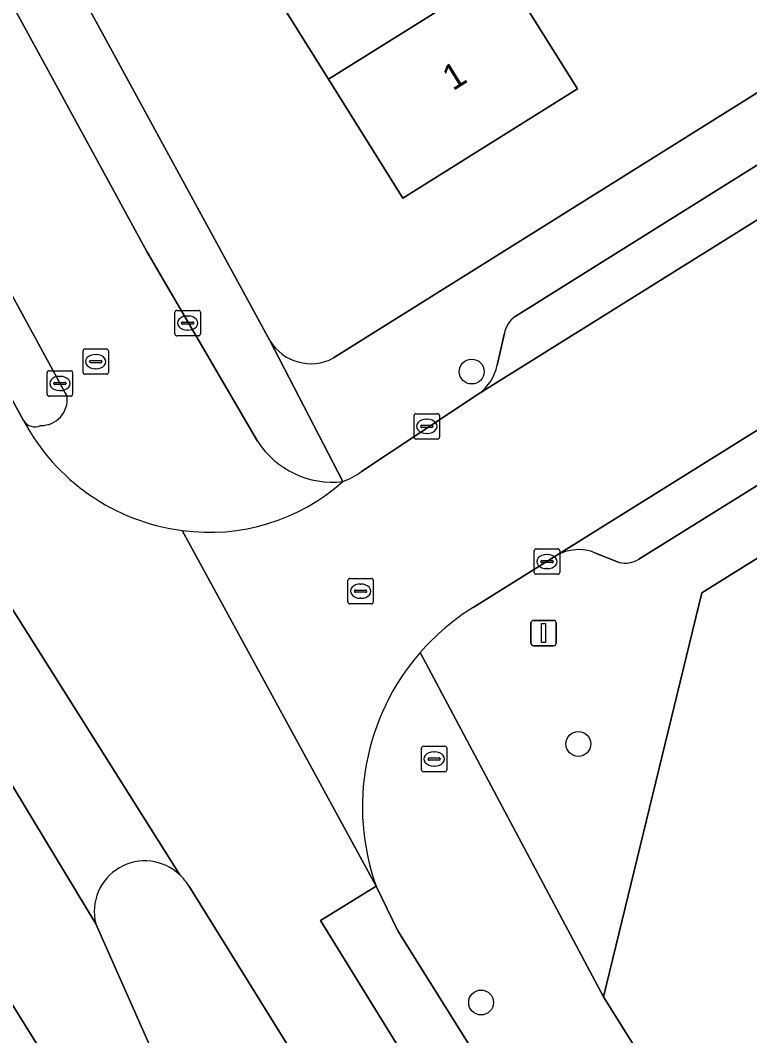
# Model space of a CAD drawing. Extents: x 157767 to 159172, y 387839 to 389425.
# Drawn here: x 158556.38 to 158585.08, y 388270.73 to 388310.69 of the extents above; entities that cross this region are included whole.
import ezdxf

# ---------------------------------------------------------------- set-up
doc = ezdxf.new("R2010")
doc.units = 0
for name, color, linetype in [('IMGEO_Berm_groen', 7, 'Continuous'), ('IMGEO_Boom', 7, 'Continuous'), ('IMGEO_Brandkraan', 7, 'Continuous'), ('IMGEO_Erf', 7, 'Continuous'), ('IMGEO_Kolk', 7, 'Continuous'), ('IMGEO_Lichtmast', 7, 'Continuous'), ('IMGEO_Pand', 7, 'Continuous'), ('IMGEO_Pand_nummerreeks', 7, 'Continuous'), ('IMGEO_Parkeervlak_open', 7, 'Continuous'), ('IMGEO_Rijbaan_lokaal_gesloten', 7, 'Continuous'), ('IMGEO_Rijbaan_lokaal_open', 7, 'Continuous'), ('IMGEO_Rioolput', 7, 'Continuous'), ('IMGEO_Verkeerseiland_open', 7, 'Continuous'), ('IMGEO_Voetpad_open', 7, 'Continuous')]:
    doc.layers.add(name, color=color, linetype=linetype)

msp = doc.modelspace()

# ---------------------------------------------------------------- linework, layer by layer
at = {"layer": 'IMGEO_Berm_groen'}
for points in [[(158569.752, 388265.796), (158568.619, 388267.602), (158563.008, 388276.625)], [(158559.347, 388275.137), (158562.008, 388269.151)]]:
    msp.add_lwpolyline(points, dxfattribs=at)
for centre, radius, start, end in [((158561.287, 388275.612), 1.997, 46.6605, 193.7533), ((158561.291, 388275.612), 1.993, 30.5383, 46.7495)]:
    msp.add_arc(centre, radius, start, end, dxfattribs=at)
at = {"layer": 'IMGEO_Boom'}
for centre in [(158574.145, 388296.865), (158578.338, 388282.213), (158574.513, 388272.038)]:
    msp.add_circle(centre, 0.489, dxfattribs=at)
at = {"layer": 'IMGEO_Brandkraan'}
for p, q in [((158572.165, 388281.194), (158572.165, 388282.046)), ((158572.24, 388282.12), (158573.092, 388282.12)), ((158572.653, 388281.9), (158572.678, 388281.9)), ((158573.166, 388282.046), (158573.166, 388281.194)), ((158572.424, 388281.614), (158572.424, 388281.626)), ((158572.862, 388281.577), (158572.464, 388281.577)), ((158572.467, 388281.663), (158572.865, 388281.663)), ((158572.908, 388281.626), (158572.908, 388281.614)), ((158573.092, 388281.12), (158572.24, 388281.12)), ((158572.676, 388281.34), (158572.651, 388281.34))]:
    msp.add_line(p, q, dxfattribs=at)
for points in [[(158572.165, 388281.194), (158572.165, 388282.046)], [(158572.24, 388282.12), (158573.092, 388282.12)], [(158573.166, 388282.046), (158573.166, 388281.194)], [(158573.092, 388281.12), (158572.24, 388281.12)]]:
    msp.add_lwpolyline(points, dxfattribs=at)
for centre, radius, start, end in [((158572.242, 388282.044), 0.0765, 91.552, 178.448), ((158572.242, 388282.044), 0.0765, 91.552, 178.448), ((158573.09, 388282.044), 0.0765, 1.552, 88.448), ((158573.09, 388282.044), 0.0765, 1.552, 88.448), ((158572.464, 388281.623), 0.0403, 85.8775, 175.7526), ((158572.461, 388281.613), 0.0366, 178.938, 274.7102), ((158572.865, 388281.62), 0.043, 264.8664, 352.4533), ((158572.869, 388281.625), 0.0386, 1.7309, 96.639), ((158572.242, 388281.196), 0.0765, 181.552, 268.448), ((158572.242, 388281.196), 0.0765, 181.552, 268.448), ((158573.09, 388281.196), 0.0765, 271.552, 358.448), ((158573.09, 388281.196), 0.0765, 271.552, 358.448)]:
    msp.add_arc(centre, radius, start, end, dxfattribs=at)
for centre, major_axis, ratio, start_param, end_param in [((158572.652, 388281.62), (-0.387, 0.002), 0.722429, 4.712389, 7.853982), ((158572.677, 388281.62), (-0.39, 0.002), 0.717154, 1.570796, 4.712389)]:
    msp.add_ellipse(centre, major_axis=major_axis, ratio=ratio, start_param=start_param, end_param=end_param, dxfattribs=at)
at = {"layer": 'IMGEO_Erf'}
for points in [[(158579.455, 388330.517), (158582.149, 388332.198), (158578.702, 388337.711), (158576.006, 388336.038), (158573.738, 388339.691), (158576.434, 388341.364), (158573.406, 388346.23), (158572.988, 388346.902), (158570.289, 388345.213), (158567.998, 388348.849), (158570.697, 388350.538), (158567.494, 388355.736), (158549.535, 388344.602), (158543.035, 388340.593), (158544.005, 388338.802), (158566.2, 388298.085)], [(158568.709, 388297.399), (158593.97, 388313.222), (158590.139, 388319.433), (158587.429, 388317.723), (158585.178, 388321.33), (158587.891, 388323.028), (158584.431, 388328.554), (158581.719, 388326.857), (158579.455, 388330.517)], [(158575.657, 388312.224), (158578.31, 388307.985), (158571.433, 388303.692), (158568.503, 388308.376), (158565.711, 388312.84)]]:
    msp.add_lwpolyline(points, dxfattribs=at)
msp.add_lwpolyline([(158590.827, 388272.928), (158590.883, 388273.175), (158587.694, 388273.896), (158589.027, 388279.657), (158590.488, 388285.509), (158593.352, 388284.846), (158593.379, 388284.962), (158593.622, 388284.905), (158595.463, 388292.865), (158602.32, 388297.146), (158602.214, 388297.315), (158602.319, 388297.38), (158607.49, 388300.609), (158612.611, 388303.806), (158611.396, 388305.752), (158583.204, 388288.164), (158579.324, 388272.258), (158592.961, 388250.459), (158595.252, 388251.892), (158592.114, 388257.177), (158592.04, 388257.302), (158593.177, 388258.01), (158589.014, 388265.023)], close=True, dxfattribs=at)
msp.add_arc((158567.816, 388299.066), 1.891, 211.2513, 298.165, dxfattribs=at)
at = {"layer": 'IMGEO_Kolk'}
for p, q in [((158562.466, 388298.345), (158562.466, 388299.197)), ((158562.541, 388299.271), (158563.393, 388299.271)), ((158562.954, 388299.051), (158562.979, 388299.051)), ((158563.467, 388299.197), (158563.467, 388298.345)), ((158562.725, 388298.765), (158562.725, 388298.777)), ((158563.163, 388298.728), (158562.765, 388298.728)), ((158562.768, 388298.814), (158563.166, 388298.814)), ((158563.209, 388298.777), (158563.209, 388298.765)), ((158563.393, 388298.271), (158562.541, 388298.271)), ((158562.977, 388298.491), (158562.952, 388298.491)), ((158557.438, 388295.97), (158557.438, 388296.822)), ((158557.513, 388296.896), (158558.365, 388296.896)), ((158557.926, 388296.676), (158557.951, 388296.676)), ((158558.439, 388296.822), (158558.439, 388295.97)), ((158557.697, 388296.39), (158557.697, 388296.402)), ((158558.135, 388296.353), (158557.737, 388296.353)), ((158557.74, 388296.439), (158558.138, 388296.439)), ((158558.181, 388296.402), (158558.181, 388296.39)), ((158558.365, 388295.896), (158557.513, 388295.896)), ((158557.949, 388296.116), (158557.924, 388296.116)), ((158571.876, 388294.281), (158571.876, 388295.133)), ((158571.951, 388295.207), (158572.803, 388295.207)), ((158572.877, 388295.133), (158572.877, 388294.281)), ((158572.135, 388294.701), (158572.135, 388294.713)), ((158572.573, 388294.664), (158572.175, 388294.664)), ((158572.178, 388294.75), (158572.576, 388294.75)), ((158572.364, 388294.987), (158572.389, 388294.987)), ((158572.619, 388294.713), (158572.619, 388294.701)), ((158572.387, 388294.427), (158572.362, 388294.427)), ((158572.803, 388294.207), (158571.951, 388294.207)), ((158576.68, 388289.889), (158577.532, 388289.889)), ((158576.605, 388288.963), (158576.605, 388289.815)), ((158576.907, 388289.432), (158577.305, 388289.432)), ((158577.093, 388289.669), (158577.118, 388289.669)), ((158577.606, 388289.815), (158577.606, 388288.963)), ((158576.864, 388289.383), (158576.864, 388289.395)), ((158577.302, 388289.346), (158576.904, 388289.346)), ((158577.116, 388289.109), (158577.091, 388289.109)), ((158577.348, 388289.395), (158577.348, 388289.383)), ((158577.532, 388288.889), (158576.68, 388288.889))]:
    msp.add_line(p, q, dxfattribs=at)
for points in [[(158562.466, 388298.345), (158562.466, 388299.197)], [(158562.541, 388299.271), (158563.393, 388299.271)], [(158563.467, 388299.197), (158563.467, 388298.345)], [(158563.393, 388298.271), (158562.541, 388298.271)], [(158557.438, 388295.97), (158557.438, 388296.822)], [(158557.513, 388296.896), (158558.365, 388296.896)], [(158558.439, 388296.822), (158558.439, 388295.97)], [(158558.365, 388295.896), (158557.513, 388295.896)], [(158571.876, 388294.281), (158571.876, 388295.133)], [(158571.951, 388295.207), (158572.803, 388295.207)], [(158572.877, 388295.133), (158572.877, 388294.281)], [(158572.803, 388294.207), (158571.951, 388294.207)], [(158576.68, 388289.889), (158577.532, 388289.889)], [(158576.605, 388288.963), (158576.605, 388289.815)], [(158577.606, 388289.815), (158577.606, 388288.963)], [(158577.532, 388288.889), (158576.68, 388288.889)]]:
    msp.add_lwpolyline(points, dxfattribs=at)
for centre, radius, start, end in [((158562.543, 388299.195), 0.0765, 91.552, 178.448), ((158562.543, 388299.195), 0.0765, 91.552, 178.448), ((158563.391, 388299.195), 0.0765, 1.552, 88.448), ((158563.391, 388299.195), 0.0765, 1.552, 88.448), ((158562.765, 388298.774), 0.0403, 85.8775, 175.7526), ((158562.762, 388298.764), 0.0366, 178.938, 274.7102), ((158563.166, 388298.771), 0.043, 264.8664, 352.4533), ((158563.17, 388298.776), 0.0386, 1.7309, 96.639), ((158562.543, 388298.347), 0.0765, 181.552, 268.448), ((158562.543, 388298.347), 0.0765, 181.552, 268.448), ((158563.391, 388298.347), 0.0765, 271.552, 358.448), ((158563.391, 388298.347), 0.0765, 271.552, 358.448), ((158557.515, 388296.82), 0.0765, 91.552, 178.448), ((158557.515, 388296.82), 0.0765, 91.552, 178.448), ((158558.363, 388296.82), 0.0765, 1.552, 88.448), ((158558.363, 388296.82), 0.0765, 1.552, 88.448), ((158557.737, 388296.399), 0.0403, 85.8775, 175.7526), ((158557.734, 388296.389), 0.0366, 178.938, 274.7102), ((158558.138, 388296.396), 0.043, 264.8664, 352.4533), ((158558.142, 388296.401), 0.0386, 1.7309, 96.639), ((158557.515, 388295.972), 0.0765, 181.552, 268.448), ((158557.515, 388295.972), 0.0765, 181.552, 268.448), ((158558.363, 388295.972), 0.0765, 271.552, 358.448), ((158558.363, 388295.972), 0.0765, 271.552, 358.448), ((158571.953, 388295.131), 0.0765, 91.552, 178.448), ((158571.953, 388295.131), 0.0765, 91.552, 178.448), ((158572.801, 388295.131), 0.0765, 1.552, 88.448), ((158572.801, 388295.131), 0.0765, 1.552, 88.448), ((158572.175, 388294.71), 0.0403, 85.8775, 175.7526), ((158572.172, 388294.7), 0.0366, 178.938, 274.7102), ((158572.576, 388294.707), 0.043, 264.8664, 352.4533), ((158572.58, 388294.712), 0.0386, 1.7309, 96.639), ((158571.953, 388294.283), 0.0765, 181.552, 268.448), ((158571.953, 388294.283), 0.0765, 181.552, 268.448), ((158572.801, 388294.283), 0.0765, 271.552, 358.448), ((158572.801, 388294.283), 0.0765, 271.552, 358.448), ((158576.682, 388289.813), 0.0765, 91.552, 178.448), ((158576.682, 388289.813), 0.0765, 91.552, 178.448), ((158577.53, 388289.813), 0.0765, 1.552, 88.448), ((158577.53, 388289.813), 0.0765, 1.552, 88.448), ((158576.904, 388289.392), 0.0403, 85.8775, 175.7526), ((158577.309, 388289.394), 0.0386, 1.7309, 96.639), ((158576.901, 388289.382), 0.0366, 178.938, 274.7102), ((158577.305, 388289.389), 0.043, 264.8664, 352.4533), ((158576.682, 388288.965), 0.0765, 181.552, 268.448), ((158576.682, 388288.965), 0.0765, 181.552, 268.448), ((158577.53, 388288.965), 0.0765, 271.552, 358.448), ((158577.53, 388288.965), 0.0765, 271.552, 358.448)]:
    msp.add_arc(centre, radius, start, end, dxfattribs=at)
for centre, major_axis, ratio, start_param, end_param in [((158562.953, 388298.771), (-0.387, 0.002), 0.722429, 4.712389, 7.853982), ((158562.978, 388298.771), (-0.39, 0.002), 0.717154, 1.570796, 4.712389), ((158557.925, 388296.396), (-0.387, 0.002), 0.722429, 4.712389, 7.853982), ((158557.95, 388296.396), (-0.39, 0.002), 0.717154, 1.570796, 4.712389), ((158572.363, 388294.707), (-0.387, 0.002), 0.722429, 4.712389, 7.853982), ((158572.388, 388294.707), (-0.39, 0.002), 0.717154, 1.570796, 4.712389), ((158577.092, 388289.389), (-0.387, 0.002), 0.722429, 4.712389, 7.853982), ((158577.117, 388289.389), (-0.39, 0.002), 0.717154, 1.570796, 4.712389)]:
    msp.add_ellipse(centre, major_axis=major_axis, ratio=ratio, start_param=start_param, end_param=end_param, dxfattribs=at)
at = {"layer": 'IMGEO_Lichtmast'}
for p, q in [((158576.574, 388287.075), (158577.364, 388287.075)), ((158577.364, 388287.075), (158576.574, 388287.075)), ((158576.474, 388286.175), (158576.474, 388286.975)), ((158576.474, 388286.975), (158576.474, 388286.175)), ((158577.464, 388286.975), (158577.464, 388286.175)), ((158577.464, 388286.175), (158577.464, 388286.975)), ((158577.364, 388286.075), (158576.574, 388286.075)), ((158576.574, 388286.075), (158577.364, 388286.075))]:
    msp.add_line(p, q, dxfattribs=at)
msp.add_lwpolyline([(158576.894, 388286.95), (158577.044, 388286.95), (158577.044, 388286.2), (158576.894, 388286.2), (158576.894, 388286.95)], dxfattribs=at)
for centre, start, end in [((158576.574, 388286.975), 90, 180), ((158576.574, 388286.975), 90, 180), ((158577.364, 388286.975), 0, 90), ((158577.364, 388286.975), 360, 90), ((158576.574, 388286.175), 180, 270), ((158576.574, 388286.175), 180, 270), ((158577.364, 388286.175), 270, 0), ((158577.364, 388286.175), 270, 0)]:
    msp.add_arc(centre, 0.1, start, end, dxfattribs=at)
at = {"layer": 'IMGEO_Pand'}
for points in [[(158572.509, 388317.252), (158565.635, 388312.961), (158565.711, 388312.84), (158568.503, 388308.376), (158575.379, 388312.669)], [(158575.379, 388312.669), (158568.503, 388308.376), (158571.433, 388303.692), (158578.31, 388307.985), (158575.657, 388312.224)]]:
    msp.add_lwpolyline(points, close=True, dxfattribs=at)
at = {"layer": 'IMGEO_Parkeervlak_open'}
for points in [[(158574.435, 388295.995), (158592, 388306.973), (158591.029, 388308.53), (158575.848, 388299.025)], [(158607.727, 388308.498), (158598.054, 388302.463), (158595.721, 388301.007), (158577.459, 388289.615)], [(158580.713, 388289.482), (158606.415, 388305.465)], [(158575.429, 388298.37), (158575.139, 388297.112)], [(158579.02, 388289.724), (158579.947, 388289.356)]]:
    msp.add_lwpolyline(points, dxfattribs=at)
for centre, radius, start, end in [((158576.436, 388298.187), 1.024, 125.0733, 169.7131), ((158573.367, 388297.449), 1.804, 306.3127, 349.2441), ((158578.348, 388288.111), 1.748, 67.3983, 120.5903), ((158580.18, 388290.332), 1.004, 256.5907, 302.0913)]:
    msp.add_arc(centre, radius, start, end, dxfattribs=at)
at = {"layer": 'IMGEO_Rijbaan_lokaal_gesloten'}
for points in [[(158556.51, 388294.945), (158522.774, 388356.867)], [(158513.779, 388353.22), (158508.675, 388351.089), (158510.149, 388348.16), (158516.097, 388337.104), (158520.719, 388328.892), (158526.706, 388318.987), (158530.891, 388311.658), (158535.936, 388303.26), (158537.124, 388300.9), (158538.816, 388298.433), (158540.051, 388296.6), (158543.772, 388291.077), (158548.944, 388283.404), (158561.929, 388262.53), (158562.62, 388261.425), (158565.51, 388263.197), (158564.255, 388265.206)], [(158563.008, 388276.625), (158568.619, 388267.602), (158569.752, 388265.796), (158572.859, 388267.7), (158568.193, 388275.268), (158568.773, 388275.618), (158570.384, 388276.621), (158562.757, 388290.612)], [(158555.702, 388288.096), (158562.657, 388277.064)], [(158562.657, 388277.064), (158555.702, 388288.096)], [(158562.008, 388269.151), (158559.347, 388275.137), (158552.901, 388285.801)], [(158552.901, 388285.801), (158559.347, 388275.137)], [(158619.389, 388197.931), (158607.631, 388216.823), (158602.475, 388225.151), (158590.607, 388244.077), (158586.786, 388250), (158574.917, 388268.972), (158571.238, 388274.854), (158570.384, 388276.621), (158568.773, 388275.618), (158568.193, 388275.268), (158572.859, 388267.7), (158593.839, 388234.024), (158608.74, 388210.225), (158623.602, 388186.404), (158634.37, 388169.115)]]:
    msp.add_lwpolyline(points, dxfattribs=at)
msp.add_lwpolyline([(158543.772, 388291.077), (158540.051, 388296.6), (158538.816, 388298.433), (158537.124, 388300.9), (158541.209, 388292.781), (158541.357, 388292.498), (158545.84, 388283.885), (158546.8, 388282.11), (158566.803, 388250), (158575.174, 388236.636), (158579.948, 388228.937), (158582.25, 388225.149), (158582.462, 388224.809), (158584.684, 388226.139), (158582.01, 388230.413), (158562.62, 388261.425), (158561.929, 388262.53), (158548.944, 388283.404)], close=True, dxfattribs=at)
for centre, radius, start, end in [((158563.812, 388298.802), 8.258, 207.8467, 262.6619), ((158561.287, 388275.612), 1.997, 46.6605, 193.7533), ((158561.291, 388275.612), 1.993, 30.5383, 46.7495)]:
    msp.add_arc(centre, radius, start, end, dxfattribs=at)
at = {"layer": 'IMGEO_Rijbaan_lokaal_open'}
for points in [[(158518.655, 388370.393), (158520.43, 388366.419), (158522.65, 388361.659), (158524.616, 388357.602), (158544.005, 388321.982), (158558.222, 388295.881)], [(158565.72, 388294.121), (158561.354, 388301.588), (158544.005, 388333.408), (158530.905, 388357.407)], [(158595.721, 388301.007), (158592, 388306.973), (158574.435, 388295.995), (158569.804, 388292.928)], [(158574.202, 388287.583), (158577.459, 388289.615), (158595.721, 388301.007)], [(158562.757, 388290.612), (158570.384, 388276.621)]]:
    msp.add_lwpolyline(points, dxfattribs=at)
for centre, radius, start, end in [((158557.208, 388295.764), 1.02, 268.5151, 6.5873), ((158556.951, 388295.197), 0.508, 209.734, 296.9614), ((158563.812, 388298.802), 8.258, 207.8467, 262.6619), ((158568.673, 388296.028), 3.516, 212.8479, 276.5097), ((158568.039, 388295.337), 2.986, 290.2348, 306.2266), ((158563.828, 388298.424), 7.885, 262.1909, 311.6814), ((158563.828, 388298.424), 7.885, 262.1909, 311.6814), ((158579.099, 388279.72), 9.264, 121.9155, 138.887), ((158579.083, 388279.737), 9.24, 138.8996, 199.706)]:
    msp.add_arc(centre, radius, start, end, dxfattribs=at)
at = {"layer": 'IMGEO_Rioolput'}
for p, q in [((158558.849, 388296.831), (158558.849, 388297.683)), ((158558.924, 388297.757), (158559.776, 388297.757)), ((158559.337, 388297.537), (158559.362, 388297.537)), ((158559.85, 388297.683), (158559.85, 388296.831)), ((158559.108, 388297.251), (158559.108, 388297.263)), ((158559.546, 388297.214), (158559.148, 388297.214)), ((158559.151, 388297.3), (158559.549, 388297.3)), ((158559.592, 388297.263), (158559.592, 388297.251)), ((158559.776, 388296.757), (158558.924, 388296.757)), ((158559.36, 388296.977), (158559.335, 388296.977)), ((158569.271, 388287.798), (158569.271, 388288.65)), ((158569.346, 388288.724), (158570.198, 388288.724)), ((158570.272, 388288.65), (158570.272, 388287.798)), ((158569.573, 388288.267), (158569.971, 388288.267)), ((158569.759, 388288.504), (158569.784, 388288.504)), ((158569.53, 388288.218), (158569.53, 388288.23)), ((158569.968, 388288.181), (158569.57, 388288.181)), ((158569.782, 388287.944), (158569.757, 388287.944)), ((158570.014, 388288.23), (158570.014, 388288.218)), ((158570.198, 388287.724), (158569.346, 388287.724))]:
    msp.add_line(p, q, dxfattribs=at)
for points in [[(158558.849, 388296.831), (158558.849, 388297.683)], [(158558.924, 388297.757), (158559.776, 388297.757)], [(158559.85, 388297.683), (158559.85, 388296.831)], [(158559.776, 388296.757), (158558.924, 388296.757)], [(158569.271, 388287.798), (158569.271, 388288.65)], [(158569.346, 388288.724), (158570.198, 388288.724)], [(158570.272, 388288.65), (158570.272, 388287.798)], [(158570.198, 388287.724), (158569.346, 388287.724)]]:
    msp.add_lwpolyline(points, dxfattribs=at)
for centre, radius, start, end in [((158558.926, 388297.681), 0.0765, 91.552, 178.448), ((158558.926, 388297.681), 0.0765, 91.552, 178.448), ((158559.774, 388297.681), 0.0765, 1.552, 88.448), ((158559.774, 388297.681), 0.0765, 1.552, 88.448), ((158559.148, 388297.26), 0.0403, 85.8775, 175.7526), ((158559.145, 388297.25), 0.0366, 178.938, 274.7102), ((158559.549, 388297.257), 0.043, 264.8664, 352.4533), ((158559.553, 388297.262), 0.0386, 1.7309, 96.639), ((158558.926, 388296.833), 0.0765, 181.552, 268.448), ((158558.926, 388296.833), 0.0765, 181.552, 268.448), ((158559.774, 388296.833), 0.0765, 271.552, 358.448), ((158559.774, 388296.833), 0.0765, 271.552, 358.448), ((158569.348, 388288.648), 0.0765, 91.552, 178.448), ((158569.348, 388288.648), 0.0765, 91.552, 178.448), ((158570.196, 388288.648), 0.0765, 1.552, 88.448), ((158570.196, 388288.648), 0.0765, 1.552, 88.448), ((158569.57, 388288.227), 0.0403, 85.8775, 175.7526), ((158569.975, 388288.229), 0.0386, 1.7309, 96.639), ((158569.567, 388288.217), 0.0366, 178.938, 274.7102), ((158569.971, 388288.224), 0.043, 264.8664, 352.4533), ((158569.348, 388287.8), 0.0765, 181.552, 268.448), ((158569.348, 388287.8), 0.0765, 181.552, 268.448), ((158570.196, 388287.8), 0.0765, 271.552, 358.448), ((158570.196, 388287.8), 0.0765, 271.552, 358.448)]:
    msp.add_arc(centre, radius, start, end, dxfattribs=at)
for centre, major_axis, ratio, start_param, end_param in [((158559.336, 388297.257), (-0.387, 0.002), 0.722429, 4.712389, 7.853982), ((158559.361, 388297.257), (-0.39, 0.002), 0.717154, 1.570796, 4.712389), ((158569.758, 388288.224), (-0.387, 0.002), 0.722429, 4.712389, 7.853982), ((158569.783, 388288.224), (-0.39, 0.002), 0.717154, 1.570796, 4.712389)]:
    msp.add_ellipse(centre, major_axis=major_axis, ratio=ratio, start_param=start_param, end_param=end_param, dxfattribs=at)
at = {"layer": 'IMGEO_Verkeerseiland_open'}
msp.add_lwpolyline([(158558.222, 388295.881), (158544.005, 388321.982), (158524.616, 388357.602), (158522.774, 388356.867), (158556.51, 388294.945)], dxfattribs=at)
for centre, radius, start, end in [((158557.208, 388295.764), 1.02, 268.5151, 6.5873), ((158556.951, 388295.197), 0.508, 209.734, 296.9614)]:
    msp.add_arc(centre, radius, start, end, dxfattribs=at)
at = {"layer": 'IMGEO_Voetpad_open'}
for points in [[(158692.048, 388372.383), (158686.836, 388369.127), (158603.405, 388317.002), (158601.325, 388315.771), (158596.962, 388312.998), (158596.02, 388314.508), (158593.97, 388313.222), (158568.709, 388297.399)], [(158530.905, 388357.407), (158544.005, 388333.408), (158561.354, 388301.588), (158565.72, 388294.121)], [(158583.204, 388288.164), (158611.396, 388305.752), (158614.878, 388307.93), (158660.802, 388336.638), (158662.12, 388337.462), (158691.576, 388355.876)], [(158569.072, 388292.535), (158566.2, 388298.085), (158544.005, 388338.802)], [(158575.848, 388299.025), (158591.029, 388308.53), (158592.742, 388309.602), (158593.522, 388309.731), (158594.671, 388309.418)], [(158606.415, 388305.465), (158580.713, 388289.482)], [(158575.139, 388297.112), (158575.429, 388298.37)], [(158566.2, 388298.085), (158569.072, 388292.535)], [(158569.804, 388292.928), (158574.435, 388295.995)], [(158577.459, 388289.615), (158574.202, 388287.583)], [(158579.947, 388289.356), (158579.02, 388289.724)], [(158572.12, 388285.811), (158579.324, 388272.258), (158583.204, 388288.164)], [(158638.306, 388175.676), (158614.837, 388213.345), (158610.758, 388219.597), (158611.857, 388220.315), (158609.939, 388223.32), (158593.8, 388249.118), (158593.248, 388250), (158592.961, 388250.459), (158579.324, 388272.258), (158572.12, 388285.811)], [(158570.384, 388276.621), (158571.238, 388274.854), (158574.917, 388268.972)]]:
    msp.add_lwpolyline(points, dxfattribs=at)
for centre, radius, start, end in [((158576.436, 388298.187), 1.024, 125.0733, 169.7131), ((158567.816, 388299.066), 1.891, 211.2513, 298.165), ((158573.367, 388297.449), 1.804, 306.3127, 349.2441), ((158568.673, 388296.028), 3.516, 212.8479, 276.5097), ((158568.039, 388295.337), 2.986, 290.2348, 306.2266), ((158578.348, 388288.111), 1.748, 67.3983, 120.5903), ((158580.18, 388290.332), 1.004, 256.5907, 302.0913), ((158579.099, 388279.72), 9.264, 121.9155, 138.887), ((158579.083, 388279.737), 9.24, 138.8996, 199.706)]:
    msp.add_arc(centre, radius, start, end, dxfattribs=at)

# ---------------------------------------------------------------- texts
at = {"layer": 'IMGEO_Pand_nummerreeks'}
msp.add_text('1', height=1, rotation=31.9747, dxfattribs=at).set_placement((158573.4, 388307.891))

doc.saveas('drawing.dxf')
